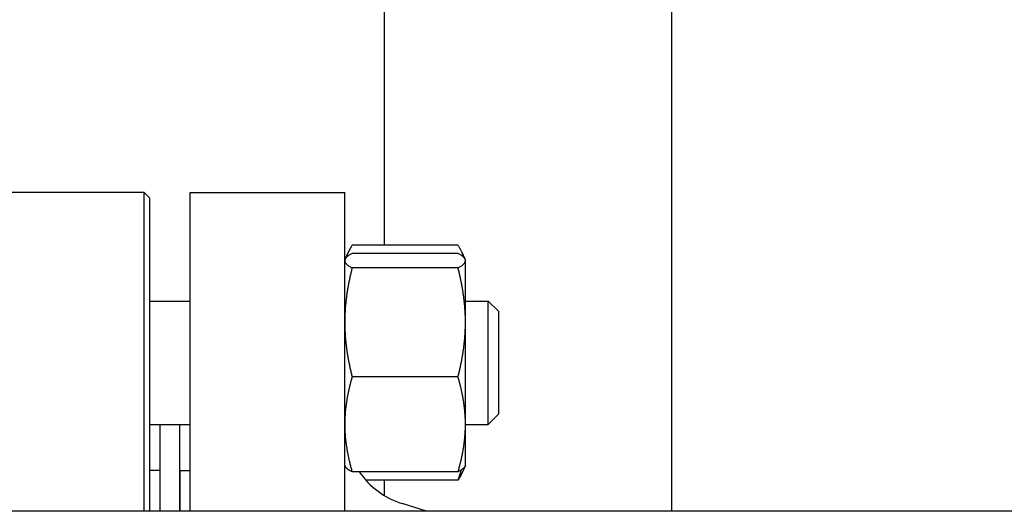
# Model space of a CAD drawing. Header units: inches. Extents: x 5 to 1128, y -85 to 748.
# Tile 566 of 656: x 964.34 to 970.33, y 291.86 to 294.85. Entities that reach past the tile are written whole.
import ezdxf

# ---------------------------------------------------------------- set-up
doc = ezdxf.new("R2010")
doc.units = ezdxf.units.IN
doc.header["$LTSCALE"] = 32
doc.header["$MEASUREMENT"] = 0
doc.layers.add('Visible (ANSI)', color=7, linetype='Continuous', lineweight=30)

msp = doc.modelspace()

# ---------------------------------------------------------------- linework, layer by layer
at = {"layer": 'Visible (ANSI)'}
for p, q in [((966.55578, 295.07242), (966.55578, 293.47681)), ((968.30578, 291.85867), (968.30578, 295.07242)), ((965.09703, 293.79617), (964.19078, 293.79617)), ((965.09703, 291.85867), (965.09703, 293.79617)), ((965.12828, 293.76492), (965.09703, 293.79617)), ((965.37578, 291.85867), (965.37578, 293.79617)), ((965.37578, 293.79617), (966.31578, 293.79617)), ((966.31578, 291.85867), (966.31578, 293.79617)), ((965.12828, 293.76492), (965.12828, 291.85867)), ((966.31789, 293.3919), (966.33839, 293.43585)), ((967.0047, 293.47681), (966.36087, 293.47681)), ((967.04767, 293.3919), (967.02718, 293.43585)), ((966.31578, 293.38738), (966.31789, 293.3919)), ((967.0047, 293.42606), (966.36087, 293.42606)), ((967.04978, 293.38738), (967.04767, 293.3919)), ((967.04978, 293.38289), (967.04978, 293.38738)), ((967.04978, 293.00787), (967.04978, 293.38289)), ((967.0047, 293.33971), (966.36087, 293.33971)), ((965.12828, 293.13738), (965.37578, 293.13738)), ((967.04978, 293.13738), (967.18828, 293.13738)), ((967.18828, 292.38738), (967.18828, 293.13738)), ((967.25078, 293.07488), (967.18828, 293.13738)), ((967.25078, 293.07488), (967.25078, 292.44988)), ((967.04978, 292.38736), (967.04978, 293.00787)), ((967.0047, 292.67603), (966.36087, 292.67603)), ((967.25078, 292.44988), (967.18828, 292.38738)), ((965.12828, 292.38738), (965.37578, 292.38738)), ((965.19078, 292.38738), (965.19078, 291.85867)), ((965.31078, 292.38738), (965.31078, 291.85867)), ((967.04978, 292.38738), (967.18828, 292.38738)), ((967.04978, 292.13738), (967.04978, 292.38736)), ((966.31578, 292.13738), (966.31789, 292.13285)), ((967.04767, 292.13285), (967.02718, 292.0889)), ((967.04978, 292.13738), (967.04767, 292.13285)), ((965.19078, 292.10617), (965.12828, 292.10617)), ((965.31578, 291.85867), (965.31578, 292.10617)), ((965.31578, 292.10617), (965.37578, 292.10617)), ((967.0047, 292.09869), (966.36087, 292.09869)), ((967.0047, 292.04794), (966.44401, 292.04794)), ((966.55578, 292.04794), (966.55578, 291.9552)), ((965.31578, 291.98617), (965.31078, 291.98617)), ((966.81305, 291.85867), (966.66481, 291.90562)), ((987.22578, 291.85867), (910.22578, 291.85867))]:
    msp.add_line(p, q, dxfattribs=at)
msp.add_arc((966.81578, 292.38228), 0.5, 214.554106, 252.425284, dxfattribs=at)
for points, weights in [([(966.36087, 293.47681), (966.33616, 293.43734), (966.3252, 293.40205)], [1, 1.02044778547, 1.01886350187]), ([(967.04037, 293.40205), (967.0294, 293.43734), (967.0047, 293.47681)], [1.01886350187, 1.02044778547, 1]), ([(966.36087, 293.42606), (966.31578, 293.40292), (966.31578, 293.38289)], [1, 1.0379548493, 1]), ([(966.31578, 293.38289), (966.31578, 293.36285), (966.36087, 293.33971)], [1, 1.0379548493, 1]), ([(967.04978, 293.38289), (967.04978, 293.40292), (967.0047, 293.42606)], [1, 1.0379548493, 1]), ([(967.0047, 293.33971), (967.04978, 293.36285), (967.04978, 293.38289)], [1, 1.0379548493, 1]), ([(966.36087, 293.33971), (966.31578, 293.16188), (966.31578, 293.00787)], [1, 1.0379548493, 1]), ([(967.04978, 293.00787), (967.04978, 293.16188), (967.0047, 293.33971)], [1, 1.0379548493, 1]), ([(966.31578, 293.00787), (966.31578, 292.85386), (966.36087, 292.67603)], [1, 1.0379548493, 1]), ([(967.0047, 292.67603), (967.04978, 292.85386), (967.04978, 293.00787)], [1, 1.0379548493, 1]), ([(966.36087, 292.67603), (966.31578, 292.52133), (966.31578, 292.38736)], [1, 1.0379548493, 1]), ([(967.04978, 292.38736), (967.04978, 292.52133), (967.0047, 292.67603)], [1, 1.0379548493, 1]), ([(966.31578, 292.38736), (966.31578, 292.25339), (966.36087, 292.09869)], [1, 1.0379548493, 1]), ([(967.0047, 292.09869), (967.04978, 292.25339), (967.04978, 292.38736)], [1, 1.0379548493, 1]), ([(966.36087, 292.09869), (966.32531, 292.11694), (966.31789, 292.13285)], [1, 1.02969372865, 1.01292606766]), ([(967.04767, 292.13285), (967.04025, 292.11694), (967.0047, 292.09869)], [1.01292606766, 1.02969372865, 1]), ([(967.0047, 292.04794), (967.01697, 292.08043), (967.02577, 292.11089)], [1, 1.01005189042, 1.01477953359]), ([(967.02718, 292.0889), (967.01796, 292.06913), (967.0047, 292.04794)], [1.01551577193, 1.01087228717, 1])]:
    msp.add_rational_spline(points, weights, degree=2, dxfattribs=at)

doc.saveas('drawing.dxf')
